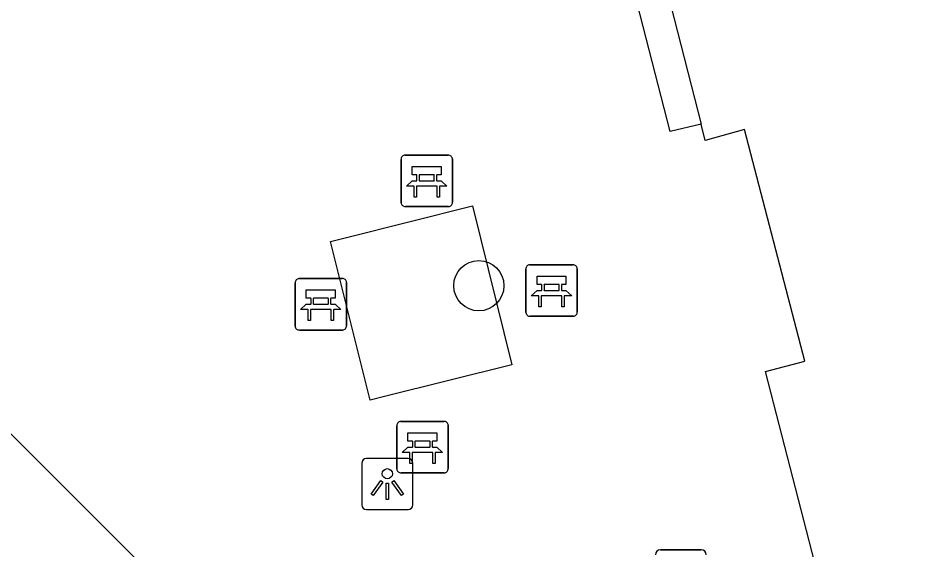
# Model space of a CAD drawing. Extents: x 163010 to 163853, y 382793 to 383982.
# Drawn here: x 163496.42 to 163514.13, y 383561.06 to 383571.41 of the extents above; entities that cross this region are included whole.
import ezdxf

# ---------------------------------------------------------------- set-up
doc = ezdxf.new("R2010")
doc.units = 0
for name, color, linetype in [('IMGEO_Bank', 7, 'Continuous'), ('IMGEO_Boom', 7, 'Continuous'), ('IMGEO_Lichtpunt', 7, 'Continuous'), ('IMGEO_Pand', 7, 'Continuous'), ('IMGEO_Speelvoorziening', 7, 'Continuous'), ('IMGEO_Voetpad_open', 7, 'Continuous')]:
    doc.layers.add(name, color=color, linetype=linetype)

msp = doc.modelspace()

# ---------------------------------------------------------------- linework, layer by layer
at = {"layer": 'IMGEO_Bank'}
for p, q in [((163503.876, 383567.816), (163503.876, 383568.657)), ((163503.876, 383568.657), (163503.876, 383567.816)), ((163503.951, 383568.741), (163504.792, 383568.741)), ((163504.792, 383568.741), (163503.951, 383568.741)), ((163504.876, 383568.666), (163504.876, 383567.825)), ((163504.876, 383567.825), (163504.876, 383568.666)), ((163504.185, 383568.247), (163504.185, 383568.353)), ((163504.229, 383568.353), (163504.229, 383568.247)), ((163504.517, 383568.359), (163504.235, 383568.359)), ((163504.523, 383568.247), (163504.523, 383568.353)), ((163504.567, 383568.353), (163504.567, 383568.247)), ((163504.573, 383568.139), (163504.18, 383568.139)), ((163504.235, 383568.241), (163504.517, 383568.241)), ((163504.801, 383567.741), (163503.96, 383567.741)), ((163503.96, 383567.741), (163504.801, 383567.741)), ((163506.381, 383566.606), (163507.222, 383566.606)), ((163507.222, 383566.606), (163506.381, 383566.606)), ((163507.306, 383566.531), (163507.306, 383565.69)), ((163507.306, 383565.69), (163507.306, 383566.531)), ((163506.306, 383565.681), (163506.306, 383566.522)), ((163506.306, 383566.522), (163506.306, 383565.681)), ((163501.813, 383565.413), (163501.813, 383566.254)), ((163501.813, 383566.254), (163501.813, 383565.413)), ((163501.888, 383566.338), (163502.729, 383566.338)), ((163502.729, 383566.338), (163501.888, 383566.338)), ((163502.813, 383566.263), (163502.813, 383565.422)), ((163502.813, 383565.422), (163502.813, 383566.263)), ((163506.615, 383566.112), (163506.615, 383566.218)), ((163506.659, 383566.218), (163506.659, 383566.112)), ((163506.947, 383566.224), (163506.665, 383566.224)), ((163506.953, 383566.112), (163506.953, 383566.218)), ((163506.997, 383566.218), (163506.997, 383566.112)), ((163507.003, 383566.004), (163506.61, 383566.004)), ((163506.665, 383566.106), (163506.947, 383566.106)), ((163502.122, 383565.844), (163502.122, 383565.95)), ((163502.166, 383565.95), (163502.166, 383565.844)), ((163502.454, 383565.956), (163502.172, 383565.956)), ((163502.172, 383565.838), (163502.454, 383565.838)), ((163502.46, 383565.844), (163502.46, 383565.95)), ((163502.504, 383565.95), (163502.504, 383565.844)), ((163502.51, 383565.736), (163502.117, 383565.736)), ((163507.231, 383565.606), (163506.39, 383565.606)), ((163506.39, 383565.606), (163507.231, 383565.606)), ((163502.738, 383565.338), (163501.897, 383565.338)), ((163501.897, 383565.338), (163502.738, 383565.338)), ((163503.868, 383563.559), (163504.709, 383563.559)), ((163504.709, 383563.559), (163503.868, 383563.559)), ((163503.793, 383562.634), (163503.793, 383563.475)), ((163503.793, 383563.475), (163503.793, 383562.634)), ((163504.793, 383563.484), (163504.793, 383562.643)), ((163504.793, 383562.643), (163504.793, 383563.484)), ((163504.102, 383563.065), (163504.102, 383563.171)), ((163504.146, 383563.171), (163504.146, 383563.065)), ((163504.434, 383563.177), (163504.152, 383563.177)), ((163504.44, 383563.065), (163504.44, 383563.171)), ((163504.484, 383563.171), (163504.484, 383563.065)), ((163504.152, 383563.059), (163504.434, 383563.059)), ((163504.49, 383562.957), (163504.097, 383562.957)), ((163504.718, 383562.559), (163503.877, 383562.559)), ((163503.877, 383562.559), (163504.718, 383562.559))]:
    msp.add_line(p, q, dxfattribs=at)
for points in [[(163504.179, 383568.359), (163504.093, 383568.359), (163504.093, 383568.52), (163504.656, 383568.52), (163504.656, 383568.359), (163504.573, 383568.359)], [(163504.123, 383568.139), (163503.981, 383568.139), (163504.093, 383568.241), (163504.179, 383568.241)], [(163504.173, 383568.132), (163504.173, 383567.925), (163504.13, 383567.925), (163504.13, 383568.132)], [(163504.573, 383568.241), (163504.656, 383568.241), (163504.768, 383568.139), (163504.629, 383568.139)], [(163504.623, 383568.132), (163504.623, 383567.925), (163504.579, 383567.925), (163504.579, 383568.132)], [(163506.609, 383566.224), (163506.523, 383566.224), (163506.523, 383566.385), (163507.086, 383566.385), (163507.086, 383566.224), (163507.003, 383566.224)], [(163502.116, 383565.956), (163502.03, 383565.956), (163502.03, 383566.117), (163502.593, 383566.117), (163502.593, 383565.956), (163502.51, 383565.956)], [(163506.553, 383566.004), (163506.411, 383566.004), (163506.523, 383566.106), (163506.609, 383566.106)], [(163507.003, 383566.106), (163507.086, 383566.106), (163507.198, 383566.004), (163507.059, 383566.004)], [(163502.06, 383565.736), (163501.918, 383565.736), (163502.03, 383565.838), (163502.116, 383565.838)], [(163502.51, 383565.838), (163502.593, 383565.838), (163502.705, 383565.736), (163502.566, 383565.736)], [(163506.603, 383565.997), (163506.603, 383565.79), (163506.56, 383565.79), (163506.56, 383565.997)], [(163507.053, 383565.997), (163507.053, 383565.79), (163507.009, 383565.79), (163507.009, 383565.997)], [(163502.11, 383565.729), (163502.11, 383565.522), (163502.067, 383565.522), (163502.067, 383565.729)], [(163502.56, 383565.729), (163502.56, 383565.522), (163502.516, 383565.522), (163502.516, 383565.729)], [(163504.096, 383563.177), (163504.01, 383563.177), (163504.01, 383563.338), (163504.573, 383563.338), (163504.573, 383563.177), (163504.49, 383563.177)], [(163504.04, 383562.957), (163503.898, 383562.957), (163504.01, 383563.059), (163504.096, 383563.059)], [(163504.49, 383563.059), (163504.573, 383563.059), (163504.685, 383562.957), (163504.546, 383562.957)], [(163504.09, 383562.95), (163504.09, 383562.743), (163504.047, 383562.743), (163504.047, 383562.95)], [(163504.54, 383562.95), (163504.54, 383562.743), (163504.496, 383562.743), (163504.496, 383562.95)]]:
    msp.add_lwpolyline(points, dxfattribs=at)
for centre, radius, start, end in [((163503.954, 383568.663), 0.0779, 92.4484, 184.2845), ((163503.954, 383568.663), 0.0779, 92.4484, 184.2845), ((163504.798, 383568.663), 0.0779, 2.4484, 94.2845), ((163504.798, 383568.663), 0.0779, 2.4484, 94.2845), ((163504.178, 383568.352), 0.00671, 2.8957, 87.1043), ((163504.235, 383568.352), 0.00671, 92.8957, 177.1043), ((163504.517, 383568.352), 0.00671, 2.8957, 87.1043), ((163504.574, 383568.352), 0.00671, 92.8957, 177.1043), ((163504.123, 383568.132), 0.00671, 2.8957, 87.1043), ((163504.18, 383568.132), 0.00671, 92.8957, 177.1043), ((163504.178, 383568.248), 0.00671, 272.8957, 357.1043), ((163504.235, 383568.248), 0.00671, 182.8957, 267.1043), ((163504.517, 383568.248), 0.00671, 272.8957, 357.1043), ((163504.574, 383568.248), 0.00671, 182.8957, 267.1043), ((163504.572, 383568.132), 0.00671, 2.8957, 87.1043), ((163504.629, 383568.132), 0.00671, 92.8957, 177.1043), ((163503.954, 383567.819), 0.0779, 182.4484, 274.2845), ((163503.954, 383567.819), 0.0779, 182.4484, 274.2845), ((163504.798, 383567.819), 0.0779, 272.4484, 4.2845), ((163504.798, 383567.819), 0.0779, 272.4484, 4.2845), ((163506.384, 383566.528), 0.0779, 92.4484, 184.2845), ((163506.384, 383566.528), 0.0779, 92.4484, 184.2845), ((163507.228, 383566.528), 0.0779, 2.4484, 94.2845), ((163507.228, 383566.528), 0.0779, 2.4484, 94.2845), ((163501.891, 383566.26), 0.0779, 92.4484, 184.2845), ((163501.891, 383566.26), 0.0779, 92.4484, 184.2845), ((163502.735, 383566.26), 0.0779, 2.4484, 94.2845), ((163502.735, 383566.26), 0.0779, 2.4484, 94.2845), ((163506.608, 383566.217), 0.00671, 2.8957, 87.1043), ((163506.665, 383566.217), 0.00671, 92.8957, 177.1043), ((163506.947, 383566.217), 0.00671, 2.8957, 87.1043), ((163507.004, 383566.217), 0.00671, 92.8957, 177.1043), ((163506.553, 383565.997), 0.00671, 2.8957, 87.1043), ((163506.61, 383565.997), 0.00671, 92.8957, 177.1043), ((163506.608, 383566.113), 0.00671, 272.8957, 357.1043), ((163506.665, 383566.113), 0.00671, 182.8957, 267.1043), ((163506.947, 383566.113), 0.00671, 272.8957, 357.1043), ((163507.004, 383566.113), 0.00671, 182.8957, 267.1043), ((163507.002, 383565.997), 0.00671, 2.8957, 87.1043), ((163507.059, 383565.997), 0.00671, 92.8957, 177.1043), ((163502.115, 383565.949), 0.00671, 2.8957, 87.1043), ((163502.115, 383565.845), 0.00671, 272.8957, 357.1043), ((163502.172, 383565.949), 0.00671, 92.8957, 177.1043), ((163502.172, 383565.845), 0.00671, 182.8957, 267.1043), ((163502.454, 383565.949), 0.00671, 2.8957, 87.1043), ((163502.454, 383565.845), 0.00671, 272.8957, 357.1043), ((163502.511, 383565.949), 0.00671, 92.8957, 177.1043), ((163502.511, 383565.845), 0.00671, 182.8957, 267.1043), ((163502.06, 383565.729), 0.00671, 2.8957, 87.1043), ((163502.117, 383565.729), 0.00671, 92.8957, 177.1043), ((163502.509, 383565.729), 0.00671, 2.8957, 87.1043), ((163502.566, 383565.729), 0.00671, 92.8957, 177.1043), ((163506.384, 383565.684), 0.0779, 182.4484, 274.2845), ((163506.384, 383565.684), 0.0779, 182.4484, 274.2845), ((163507.228, 383565.684), 0.0779, 272.4484, 4.2845), ((163507.228, 383565.684), 0.0779, 272.4484, 4.2845), ((163501.891, 383565.416), 0.0779, 182.4484, 274.2845), ((163501.891, 383565.416), 0.0779, 182.4484, 274.2845), ((163502.735, 383565.416), 0.0779, 272.4484, 4.2845), ((163502.735, 383565.416), 0.0779, 272.4484, 4.2845), ((163503.871, 383563.481), 0.0779, 92.4484, 184.2845), ((163503.871, 383563.481), 0.0779, 92.4484, 184.2845), ((163504.715, 383563.481), 0.0779, 2.4484, 94.2845), ((163504.715, 383563.481), 0.0779, 2.4484, 94.2845), ((163504.095, 383563.17), 0.00671, 2.8957, 87.1043), ((163504.152, 383563.17), 0.00671, 92.8957, 177.1043), ((163504.434, 383563.17), 0.00671, 2.8957, 87.1043), ((163504.491, 383563.17), 0.00671, 92.8957, 177.1043), ((163504.095, 383563.066), 0.00671, 272.8957, 357.1043), ((163504.152, 383563.066), 0.00671, 182.8957, 267.1043), ((163504.434, 383563.066), 0.00671, 272.8957, 357.1043), ((163504.491, 383563.066), 0.00671, 182.8957, 267.1043), ((163504.04, 383562.95), 0.00671, 2.8957, 87.1043), ((163504.097, 383562.95), 0.00671, 92.8957, 177.1043), ((163504.489, 383562.95), 0.00671, 2.8957, 87.1043), ((163504.546, 383562.95), 0.00671, 92.8957, 177.1043), ((163503.871, 383562.637), 0.0779, 182.4484, 274.2845), ((163503.871, 383562.637), 0.0779, 182.4484, 274.2845), ((163504.715, 383562.637), 0.0779, 272.4484, 4.2845), ((163504.715, 383562.637), 0.0779, 272.4484, 4.2845)]:
    msp.add_arc(centre, radius, start, end, dxfattribs=at)
at = {"layer": 'IMGEO_Boom'}
msp.add_circle((163505.39, 383566.2), 0.489, dxfattribs=at)
at = {"layer": 'IMGEO_Lichtpunt'}
for p, q in [((163504.011, 383562.839), (163503.203, 383562.839)), ((163504.011, 383562.839), (163503.203, 383562.839)), ((163503.109, 383562.744), (163503.109, 383561.937)), ((163503.109, 383562.744), (163503.109, 383561.937)), ((163504.105, 383561.937), (163504.105, 383562.744)), ((163504.105, 383561.937), (163504.105, 383562.744)), ((163503.203, 383561.843), (163504.011, 383561.843)), ((163503.203, 383561.843), (163504.011, 383561.843))]:
    msp.add_line(p, q, dxfattribs=at)
for points in [[(163503.483, 383562.408), (163503.522, 383562.38), (163503.334, 383562.118), (163503.296, 383562.145), (163503.483, 383562.408)], [(163503.585, 383562.36), (163503.632, 383562.36), (163503.632, 383562.038), (163503.585, 383562.038), (163503.585, 383562.36)], [(163503.695, 383562.38), (163503.733, 383562.407), (163503.92, 383562.145), (163503.881, 383562.117), (163503.695, 383562.38)]]:
    msp.add_lwpolyline(points, dxfattribs=at)
msp.add_circle((163503.608, 383562.542), 0.0994, dxfattribs=at)
for centre, start, end in [((163503.203, 383562.744), 90, 180), ((163503.203, 383562.744), 90, 180), ((163504.011, 383562.744), 0, 90), ((163504.011, 383562.744), 0, 90), ((163503.203, 383561.937), 180, 270), ((163503.203, 383561.937), 180, 270), ((163504.011, 383561.937), 270, 0), ((163504.011, 383561.937), 270, 360)]:
    msp.add_arc(centre, 0.0946, start, end, dxfattribs=at)
at = {"layer": 'IMGEO_Pand'}
for points in [[(163506.636, 383581.369), (163509.719, 383569.345)], [(163514.133, 383558.29), (163512.68, 383557.917), (163510.974, 383564.533), (163511.739, 383564.731), (163510.562, 383569.241), (163509.8, 383569.028), (163509.719, 383569.345)]]:
    msp.add_lwpolyline(points, dxfattribs=at)
at = {"layer": 'IMGEO_Speelvoorziening'}
for p, q in [((163508.927, 383561.062), (163509.717, 383561.062)), ((163509.717, 383561.062), (163508.927, 383561.062))]:
    msp.add_line(p, q, dxfattribs=at)
for centre, start, end in [((163508.927, 383560.962), 90, 180), ((163508.927, 383560.962), 90, 180), ((163509.717, 383560.962), 0, 90), ((163509.717, 383560.962), 360, 90)]:
    msp.add_arc(centre, 0.1, start, end, dxfattribs=at)
at = {"layer": 'IMGEO_Voetpad_open'}
for points in [[(163509.719, 383569.345), (163509.113, 383569.202), (163506.027, 383581.213), (163506.636, 383581.369)], [(163505.264, 383567.752), (163506.034, 383564.661), (163503.554, 383564.043), (163503.274, 383563.97), (163502.504, 383567.061), (163502.784, 383567.134), (163505.264, 383567.752)], [(163496.168, 383563.429), (163501.092, 383558.506), (163501.855, 383555.679)]]:
    msp.add_lwpolyline(points, dxfattribs=at)

doc.saveas('drawing.dxf')
